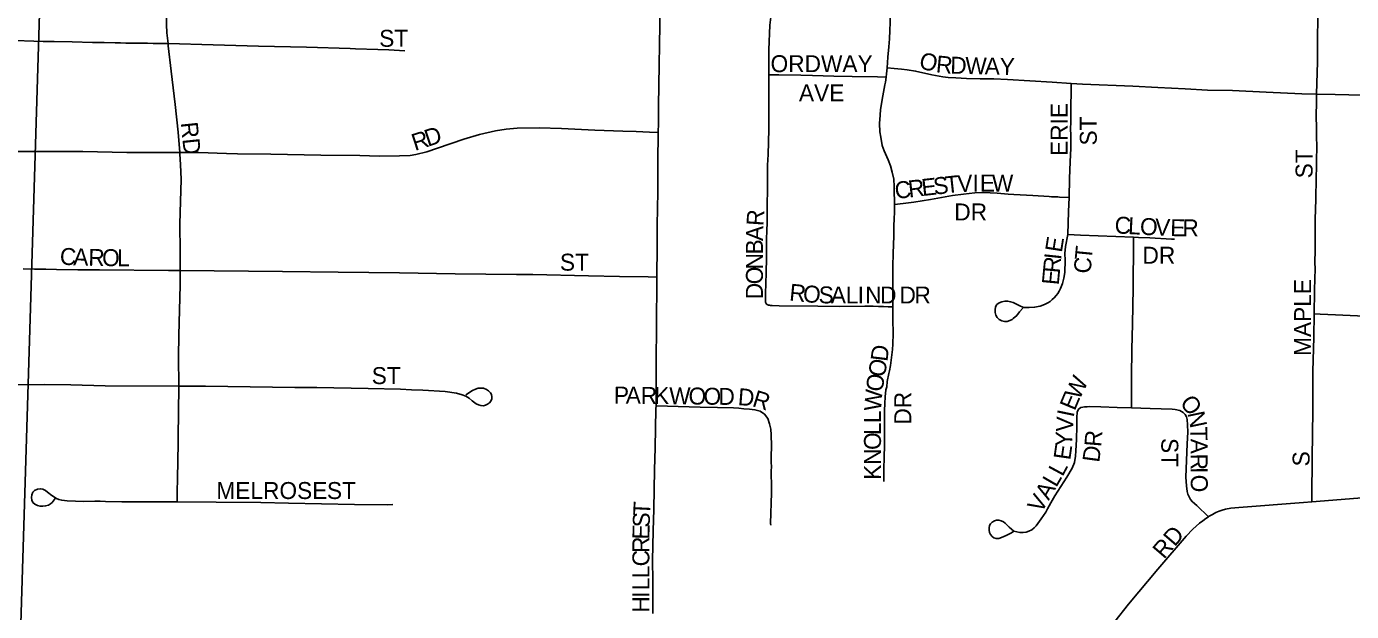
# Model space of a CAD drawing. Extents: x 1443599 to 1910620, y 1028088 to 1361369.
# Drawn here: x 1647208 to 1651111, y 1228220 to 1229945 of the extents above; entities that cross this region are included whole.
import ezdxf

# ---------------------------------------------------------------- set-up
doc = ezdxf.new("R2010")
doc.units = 0
for name, color, linetype in [('GM_X_City_Street', 7, 'Continuous'), ('GM_X_City_Street_Text', 7, 'Continuous'), ('GM_X_Section', 7, 'Continuous')]:
    doc.layers.add(name, color=color, linetype=linetype)

msp = doc.modelspace()

# ---------------------------------------------------------------- linework, layer by layer
at = {"layer": 'GM_X_City_Street'}
for points in [[(1649068.7, 1229632.3), (1649069.1, 1229660.3), (1649070, 1229710.3), (1649071, 1229772), (1649071.9, 1229831.8), (1649072.6, 1229890.4), (1649073.1, 1229949), (1649073.7, 1230005.4), (1649074, 1230038), (1649074.4, 1230083.3), (1649074.8, 1230116.1), (1649075.5, 1230165.2), (1649078.7, 1230302.8), (1649079.1, 1230324.5)], [(1649394.8, 1229802.2), (1649394.8, 1229813.6), (1649394.6, 1229846.6), (1649394.6, 1229860.3), (1649394.9, 1229875.7), (1649397.9, 1229948.8), (1649404, 1230003.8), (1649408.5, 1230041.6), (1649411.7, 1230067), (1649413.7, 1230100.9), (1649414.9, 1230128.2), (1649414.9, 1230151.7), (1649416.2, 1230209), (1649416.8, 1230241.6), (1649417.2, 1230281.5), (1649417.4, 1230312)], [(1649742.8, 1229823.4), (1649745.4, 1229854.2), (1649748.2, 1229884.8), (1649749.5, 1229908.3), (1649750.8, 1229933), (1649752.1, 1229956.5), (1649752.1, 1229972.8), (1649748.8, 1229992.3), (1649746.2, 1230015.1), (1649740.4, 1230037.9), (1649735.2, 1230057.5), (1649731.2, 1230086.1), (1649727.9, 1230112.8), (1649727.3, 1230146.7), (1649726.6, 1230195.6), (1649729.3, 1230269.1), (1649730.4, 1230300.4)], [(1651008.1, 1229745.4), (1651010.8, 1229840.3), (1651010.8, 1229914), (1651012.2, 1230012.4), (1651016.4, 1230200.2), (1651017.9, 1230247)], [(1647624.9, 1229894.5), (1647621.6, 1229926.2), (1647620.1, 1229950.5), (1647620.3, 1229988.6), (1647622.9, 1230047.7), (1647623.3, 1230063.3)], [(1647146, 1229904.3), (1647257.3, 1229901.1), (1647289.9, 1229901), (1647342.2, 1229899.7), (1647402, 1229898.2), (1647436.8, 1229897.3), (1647469.1, 1229896.3), (1647484.6, 1229896.4), (1647501, 1229895.6), (1647516.8, 1229895.9), (1647532.7, 1229895.3), (1647564.4, 1229895.4), (1647580.6, 1229894.9), (1647624.9, 1229894.5)], [(1647624.9, 1229894.5), (1647758, 1229890.9), (1647891.4, 1229887.3), (1648032.8, 1229883.5), (1648161.3, 1229879.7), (1648177.5, 1229879.3), (1648242.5, 1229877.1), (1648275, 1229875.9), (1648291.2, 1229875.3), (1648307, 1229874.5), (1648322.2, 1229873.6)], [(1647659.8, 1229573.4), (1647654.9, 1229633.5), (1647646.1, 1229714.7), (1647634.5, 1229813), (1647625.5, 1229887.6), (1647624.9, 1229894.5)], [(1649388.9, 1229125.8), (1649387.9, 1229126.8), (1649387.1, 1229128.1), (1649385.7, 1229130.3), (1649385.1, 1229131.8), (1649384.7, 1229133.7), (1649384.4, 1229136.6), (1649384.3, 1229139.1), (1649384.8, 1229161.5), (1649385.4, 1229183), (1649386.7, 1229222.7), (1649387.4, 1229258.6), (1649387.3, 1229287.9), (1649388, 1229319.8), (1649388.6, 1229341.9), (1649389.3, 1229368), (1649389.3, 1229384.3), (1649389.9, 1229413.6), (1649390.5, 1229470.3), (1649391.1, 1229512), (1649391.1, 1229536.1), (1649392.4, 1229567.3), (1649395, 1229641.6), (1649394.9, 1229738), (1649394.8, 1229802.2)], [(1649394.8, 1229802.2), (1649424.1, 1229802), (1649489, 1229801.6), (1649523.1, 1229800.8), (1649586.3, 1229798.8), (1649640.4, 1229797.5), (1649714.7, 1229796.3), (1649740, 1229795.8)], [(1649740, 1229795.8), (1649741.2, 1229805.2), (1649742.8, 1229823.4)], [(1649742.8, 1229823.4), (1649764.1, 1229821.4), (1649784.9, 1229819.5), (1649802.5, 1229816.9), (1649826.6, 1229813.4), (1649874.9, 1229802.5), (1649906.9, 1229796.6), (1649922.7, 1229794.6), (1649945.7, 1229793.6), (1649976.8, 1229791.9), (1650017, 1229790.7), (1650057, 1229790.3), (1650097.7, 1229788.6), (1650228.7, 1229780.4), (1650284.7, 1229777.1)], [(1649765, 1229420.4), (1649765, 1229432), (1649763.7, 1229454.2), (1649763.7, 1229473.1), (1649762.4, 1229495.2), (1649757.8, 1229515.4), (1649752.6, 1229533.7), (1649746.1, 1229551.9), (1649734.1, 1229578.6), (1649728.8, 1229594.1), (1649724.3, 1229618.2), (1649722, 1229634.5), (1649720.9, 1229659.2), (1649722.2, 1229683.7), (1649723.8, 1229700), (1649729.9, 1229740.6), (1649736.3, 1229772.8), (1649738, 1229780.8), (1649740, 1229795.8)], [(1650278.8, 1229441.1), (1650280.5, 1229496.8), (1650282.5, 1229545.6), (1650284, 1229586), (1650284.4, 1229626.1), (1650283.5, 1229641.1), (1650284.2, 1229665.2), (1650284.3, 1229691.2), (1650284.4, 1229723.3), (1650284.9, 1229739.5), (1650284.8, 1229758.3), (1650284.7, 1229777.1)], [(1650284.7, 1229777.1), (1650318.8, 1229775), (1650466.5, 1229768.6), (1650539.9, 1229765), (1650620.9, 1229760.7), (1650686.3, 1229757.7), (1650760.1, 1229755.9), (1650859.8, 1229750.9), (1650964.7, 1229746.7), (1651005.3, 1229745.5), (1651008.1, 1229745.4)], [(1651000.9, 1229097.9), (1651001.5, 1229164.8), (1651002.8, 1229203.9), (1651003.5, 1229228), (1651002.8, 1229252.1), (1651004.1, 1229282.7), (1651004, 1229376.5), (1651005.9, 1229435.2), (1651007.2, 1229499.7), (1651008, 1229531.6), (1651008, 1229554.6), (1651008.5, 1229586.2), (1651007.9, 1229625.3), (1651007.6, 1229649), (1651007.2, 1229678.1), (1651007.6, 1229725.7), (1651008.1, 1229745.4)], [(1651008.1, 1229745.4), (1651062.4, 1229744.8), (1651103.2, 1229743.9), (1651135.9, 1229742.4), (1651185.1, 1229740.1), (1651209.6, 1229738.6), (1651264.8, 1229736.3), (1651272.7, 1229736), (1651289.1, 1229735.5), (1651305.1, 1229735.3), (1651312.9, 1229735.1), (1651335.7, 1229733.7), (1651357.7, 1229732), (1651364.9, 1229731.6), (1651370, 1229730.7), (1651375.9, 1229729.7), (1651390.7, 1229728.3), (1651391.8, 1229728.2)], [(1647659.8, 1229573.4), (1647715.9, 1229573.1), (1647797.3, 1229570.4), (1647829.9, 1229570), (1647927.9, 1229568.1), (1648075.2, 1229565.7), (1648189.9, 1229564.5), (1648246.5, 1229562.2), (1648306.2, 1229563.4), (1648337.7, 1229565), (1648354.3, 1229567.5), (1648386.8, 1229575.5), (1648418.1, 1229586.3), (1648495.7, 1229612.9), (1648542.6, 1229626.9), (1648589.8, 1229637.6), (1648621.1, 1229642.5), (1648652.9, 1229645), (1648718, 1229646.1), (1648783.5, 1229644.3), (1648881.9, 1229639.1), (1648964.1, 1229636.5), (1649004.1, 1229634.9), (1649043.1, 1229633.3), (1649068.7, 1229632.3)], [(1649064.7, 1229206.1), (1649064.9, 1229228.3), (1649065.3, 1229275), (1649065.7, 1229320.6), (1649066.1, 1229359.7), (1649067.4, 1229457.8), (1649067.7, 1229539.7), (1649067.8, 1229572.7), (1649068.3, 1229605), (1649068.7, 1229632.3)], [(1646685.7, 1229228.3), (1646718.5, 1229265), (1646762.8, 1229312.9), (1646829.4, 1229385.4), (1646861.9, 1229422.5), (1646904.5, 1229472.4), (1646937.3, 1229508.6), (1646961.1, 1229530.3), (1646974, 1229539.9), (1646987.4, 1229548.5), (1647001.6, 1229555.7), (1647016.3, 1229561.7), (1647031.6, 1229566.9), (1647047.1, 1229571.1), (1647062.8, 1229574), (1647095, 1229576.4), (1647308.1, 1229576.7), (1647373.7, 1229576.1), (1647503.1, 1229573.9), (1647537.1, 1229573.3), (1647569.6, 1229573.2), (1647659.8, 1229573.4)], [(1647660.2, 1229225.7), (1647660.2, 1229281), (1647659.7, 1229363.6), (1647661.3, 1229429.3), (1647662.5, 1229461.9), (1647663.4, 1229493.8), (1647661.9, 1229538.4), (1647660.1, 1229568.9), (1647659.8, 1229573.4)], [(1649765, 1229420.4), (1649790.1, 1229423.4), (1649806, 1229425.3), (1649822, 1229427.5), (1649846.3, 1229431), (1649870.7, 1229434.9), (1649935.6, 1229446.2), (1649968.3, 1229451), (1650001, 1229454.4), (1650025.7, 1229455.1), (1650066.9, 1229453.4), (1650099.7, 1229450.9), (1650115.9, 1229449.8), (1650172, 1229446.3), (1650188.1, 1229445.3), (1650204.2, 1229444.4), (1650219.9, 1229443.6), (1650227.3, 1229443.2), (1650234.4, 1229442.8), (1650240.6, 1229442.5), (1650246, 1229442.5), (1650251.2, 1229442.2), (1650278.8, 1229441.1)], [(1649760, 1229118.3), (1649759.9, 1229171.8), (1649760, 1229237.4), (1649761.2, 1229277), (1649763.1, 1229326.5), (1649763.2, 1229359.4), (1649764.1, 1229375.7), (1649764.9, 1229399.6), (1649765, 1229420.4)], [(1650275.2, 1229331.7), (1650277.4, 1229399.4), (1650278.8, 1229441.1)], [(1650143, 1229114.8), (1650133.4, 1229104.2), (1650125.5, 1229093.3), (1650114.6, 1229084), (1650111.7, 1229081.5), (1650104.5, 1229077.7), (1650096.6, 1229075.5), (1650088.4, 1229075.3), (1650080.5, 1229077.2), (1650073.3, 1229081.1), (1650067.4, 1229086.8), (1650063.1, 1229093.8), (1650060.9, 1229101.6), (1650061.1, 1229109.8), (1650062.6, 1229118.4), (1650066.6, 1229125), (1650072.9, 1229130.3), (1650080.9, 1229133.6), (1650090.1, 1229135.6), (1650098.5, 1229134.7), (1650106.5, 1229133.4), (1650114.4, 1229131), (1650135.4, 1229120.8), (1650145.4, 1229116.1), (1650153, 1229116.1), (1650161.1, 1229116.4), (1650177.5, 1229117.3), (1650193.6, 1229120.4), (1650201.4, 1229123), (1650208.9, 1229126.2), (1650216.2, 1229130.1), (1650223, 1229134.6), (1650229.4, 1229139.7), (1650235.4, 1229145.3), (1650240.8, 1229151.4), (1650245.6, 1229158), (1650249.9, 1229165), (1650253.8, 1229172.3), (1650259.9, 1229187.5), (1650263.9, 1229203.4), (1650266, 1229219.7), (1650267.2, 1229256.1), (1650266.8, 1229275.6), (1650268.7, 1229296.5), (1650275.2, 1229331.7)], [(1650275.2, 1229331.7), (1650313, 1229329.5), (1650468.9, 1229323.8)], [(1650462.6, 1228820.6), (1650462.8, 1228831.2), (1650463.2, 1228862.9), (1650463.1, 1228911.8), (1650463.8, 1228993.8), (1650465.9, 1229067.6), (1650467.5, 1229174.3), (1650467.8, 1229198.2), (1650467.3, 1229228.9), (1650468.4, 1229253.4), (1650468.8, 1229277.9), (1650468.6, 1229291.5), (1650469.1, 1229313.5), (1650468.9, 1229323.8)], [(1650468.9, 1229323.8), (1650483.9, 1229323.3), (1650516.4, 1229321.6), (1650581, 1229318.2), (1650589.2, 1229318)], [(1647198.6, 1229230.9), (1647231.7, 1229229.5), (1647264.6, 1229229.7), (1647296, 1229228.9), (1647358.8, 1229227.3), (1647422.9, 1229227.7), (1647626.2, 1229226), (1647660.2, 1229225.7)], [(1647656.5, 1228884.8), (1647655.6, 1228971), (1647657, 1229034.9), (1647660.3, 1229182.8), (1647660.2, 1229225.7)], [(1647660.2, 1229225.7), (1647961.7, 1229223.1), (1648125.7, 1229220.4), (1648306.4, 1229218.4), (1648470.9, 1229216.2), (1648651.6, 1229214), (1648699.8, 1229213.5), (1648863.1, 1229210.2), (1648954.3, 1229208.3), (1649039, 1229206.6), (1649064.7, 1229206.1)], [(1649062.2, 1228826.3), (1649062.5, 1228867), (1649062.7, 1228922.2), (1649063, 1228984.1), (1649063.2, 1229035.1), (1649063.9, 1229113.3), (1649064.2, 1229146.9), (1649064.7, 1229206.1)], [(1649388.9, 1229125.8), (1649390.2, 1229125), (1649391.6, 1229124.4), (1649393.3, 1229123.8), (1649395.1, 1229123.4), (1649397, 1229123), (1649399.7, 1229122.6), (1649404.3, 1229122.2), (1649424.6, 1229121.5), (1649538.7, 1229120.1), (1649603.9, 1229119.9), (1649677.1, 1229120.4), (1649701.5, 1229120), (1649717.5, 1229119.4), (1649732.8, 1229119.1), (1649746.3, 1229118.7), (1649760, 1229118.3)], [(1649733.2, 1228603.5), (1649733.2, 1228643.2), (1649733.8, 1228671.9), (1649735.1, 1228712.3), (1649735.7, 1228737), (1649735.1, 1228787.2), (1649735.7, 1228812.6), (1649736.2, 1228833.8), (1649737.6, 1228853.6), (1649739.6, 1228874.1), (1649741.8, 1228882.2), (1649743.5, 1228898.6), (1649748.3, 1228922.4), (1649750.4, 1228930.1), (1649752.9, 1228945.7), (1649756, 1228969.1), (1649758.4, 1228993.1), (1649760, 1229008.6), (1649760.6, 1229039.9), (1649760, 1229081.6), (1649760, 1229118.3)], [(1650994, 1228543.8), (1650994.2, 1228558.8), (1650995.1, 1228673.6), (1650996.9, 1228812.9), (1650997, 1228927.7), (1651000.3, 1229028.7), (1651000.9, 1229097.9)], [(1651000.9, 1229097.9), (1651018.1, 1229097.1), (1651063.3, 1229094.8), (1651129, 1229092.1), (1651209.6, 1229088.1), (1651268.6, 1229086.1), (1651319.1, 1229082.9), (1651360.1, 1229080.3), (1651384.1, 1229077)], [(1646931.6, 1228980.5), (1646942.2, 1228969.8), (1646965.7, 1228947.8), (1646978.3, 1228938.2), (1646991.7, 1228929.5), (1647005.6, 1228921.1), (1647020.5, 1228915.2), (1647050.9, 1228904.4), (1647082.3, 1228896.6), (1647098.1, 1228894.2), (1647114.1, 1228892.9), (1647174.7, 1228889), (1647260, 1228889.8), (1647338.6, 1228888.1), (1647439.9, 1228885.8), (1647656.5, 1228884.8)], [(1647652, 1228543.3), (1647652.2, 1228564), (1647652.9, 1228620.8), (1647653.3, 1228655.6), (1647654.4, 1228725.3), (1647655.8, 1228816.9), (1647656.6, 1228874.5), (1647656.5, 1228884.8)], [(1647656.5, 1228884.8), (1647735.2, 1228884.4), (1647997.9, 1228881.1), (1648063.6, 1228880.3), (1648214.7, 1228877.3), (1648309.8, 1228875.4), (1648342.2, 1228873.8), (1648375.4, 1228873.1), (1648441.4, 1228868.7), (1648474.4, 1228864.3), (1648491, 1228859.4), (1648501.8, 1228855.3), (1648511.7, 1228849.5), (1648520.9, 1228841.8), (1648532.8, 1228832.2), (1648539.8, 1228829.3), (1648546.5, 1228827.5), (1648553.8, 1228826.9), (1648560.1, 1228828.6), (1648566.3, 1228831.6), (1648571.7, 1228835.8), (1648576, 1228840.6), (1648578.4, 1228847.3), (1648578.7, 1228853.5), (1648577.6, 1228859.8), (1648574.9, 1228865.1), (1648568.8, 1228870.6), (1648562.7, 1228875.1), (1648553.6, 1228878.4), (1648544.6, 1228879), (1648538.6, 1228878.7), (1648530.7, 1228876.2), (1648521.9, 1228872.2), (1648501.8, 1228859.1)], [(1649052.5, 1228214.6), (1649052.5, 1228311.2), (1649051.9, 1228370.9), (1649054.2, 1228458.5), (1649055.4, 1228521.8), (1649057.6, 1228638), (1649059.6, 1228703.1), (1649062.1, 1228817.6), (1649062.2, 1228826.3)], [(1649400, 1228474.4), (1649399.5, 1228479.3), (1649402, 1228569.8), (1649402, 1228601.4), (1649401.6, 1228617.5), (1649401.7, 1228634.3), (1649402.2, 1228647.9), (1649401.9, 1228659.5), (1649401.9, 1228675.8), (1649402.2, 1228708.3), (1649401.7, 1228741.4), (1649400.1, 1228757.9), (1649397, 1228774), (1649391.3, 1228789.1), (1649382, 1228801.9), (1649369, 1228810.8), (1649353.5, 1228815.1), (1649337.2, 1228817), (1649321.4, 1228818.1), (1649306.1, 1228819.7), (1649290.3, 1228820.4), (1649243.1, 1228821.3), (1649192.4, 1228822.3), (1649127.6, 1228825), (1649095.6, 1228825.7), (1649062.2, 1228826.3)], [(1650306.3, 1228816.3), (1650313.9, 1228821.8), (1650324.9, 1228824.1), (1650332.6, 1228823.9), (1650340.3, 1228824.5), (1650372.4, 1228823.3), (1650420.7, 1228822.1), (1650462.6, 1228820.6)], [(1650115.4, 1228455.9), (1650106.9, 1228451.6), (1650093.4, 1228444.7), (1650087.2, 1228441.6), (1650080.2, 1228438.5), (1650072.1, 1228435.6), (1650064, 1228435.4), (1650057.7, 1228437.4), (1650052.1, 1228441.6), (1650047.6, 1228447), (1650044.7, 1228453), (1650043.3, 1228459.8), (1650043.1, 1228467.2), (1650044.3, 1228473.6), (1650047.5, 1228479), (1650052.7, 1228483.7), (1650059, 1228487.1), (1650065.5, 1228489.1), (1650072.3, 1228489.3), (1650079.1, 1228487.7), (1650085.3, 1228484.6), (1650091.1, 1228480.2), (1650102.5, 1228468.5), (1650109.3, 1228462.8), (1650116.5, 1228457.1), (1650125.3, 1228454.8), (1650134.2, 1228453.1), (1650143.3, 1228452.8), (1650152.2, 1228454.1), (1650160.8, 1228457), (1650168.8, 1228461.2), (1650175.9, 1228466.6), (1650182.1, 1228472.9), (1650187.4, 1228479.7), (1650196.9, 1228493.2), (1650210.8, 1228513.3), (1650215.6, 1228523), (1650225.4, 1228540.6), (1650237.1, 1228560.8), (1650272.3, 1228616.2), (1650287.9, 1228642.9), (1650295, 1228659.8), (1650297.6, 1228678.1), (1650298.8, 1228694.3), (1650300.6, 1228727.6), (1650302.2, 1228767), (1650302.2, 1228792.5), (1650302.6, 1228807.9), (1650306.3, 1228816.3)], [(1650462.6, 1228820.6), (1650518.1, 1228818.5), (1650550.5, 1228818.2), (1650582.3, 1228816.5), (1650591.4, 1228816), (1650605, 1228813.3), (1650615.4, 1228807.4)], [(1650689.8, 1228499.8), (1650654.8, 1228532.4), (1650642.7, 1228543.6), (1650636.9, 1228550.3), (1650632.3, 1228558.1), (1650629.2, 1228566.2), (1650627, 1228574.5), (1650624.6, 1228591.1), (1650623.2, 1228616.2), (1650623.8, 1228641.2), (1650627.1, 1228714.3), (1650628.5, 1228749.4), (1650627.3, 1228771), (1650626.5, 1228786.6), (1650624.5, 1228793.7), (1650620.6, 1228800.9), (1650615.4, 1228807.4)], [(1647292.4, 1228553.2), (1647283.5, 1228542.1), (1647278.9, 1228537.8), (1647272.4, 1228533.6), (1647264.4, 1228531.7), (1647256.3, 1228530.5), (1647247.9, 1228530.7), (1647240, 1228532.4), (1647232.5, 1228536.3), (1647227, 1228541.8), (1647223.7, 1228548.7), (1647222.2, 1228556.6), (1647223.5, 1228564.1), (1647226.8, 1228572.1), (1647231.7, 1228576.9), (1647240.4, 1228580.7), (1647248.4, 1228582.1), (1647256.5, 1228580.5), (1647264.3, 1228576.7), (1647270.2, 1228572.3), (1647282.4, 1228562.4), (1647296.3, 1228553.4), (1647302.8, 1228550), (1647311.8, 1228548.1), (1647328, 1228546.2), (1647377.2, 1228544.7), (1647409, 1228545.3), (1647424.6, 1228545.2), (1647440.7, 1228544.1), (1647488.9, 1228543.6), (1647521.4, 1228543.5), (1647586.3, 1228543.8), (1647635.3, 1228543.4), (1647652, 1228543.3)], [(1650994, 1228543.8), (1651129.4, 1228554.2), (1651283.5, 1228565.2), (1651380.1, 1228571.6)], [(1647652, 1228543.3), (1647766.5, 1228542.8), (1647898.2, 1228541.5), (1647980.1, 1228539.3), (1648174, 1228536.1), (1648271.6, 1228535), (1648287.3, 1228536.2)], [(1650689.8, 1228499.8), (1650690, 1228499.9), (1650701, 1228506.4), (1650711.1, 1228511.9), (1650720.9, 1228516.5), (1650729.6, 1228519.4), (1650739.4, 1228521.7), (1650755, 1228524.6), (1650779.2, 1228526.9), (1650969.4, 1228541.9), (1650994, 1228543.8)], [(1650308, 1228062.3), (1650413.6, 1228190.9), (1650454.3, 1228241.8), (1650540.5, 1228344.9), (1650623.6, 1228442), (1650643.7, 1228463.1), (1650653.1, 1228471.9), (1650663, 1228480.2), (1650673, 1228487.7), (1650681.9, 1228494.2), (1650689.8, 1228499.8)]]:
    msp.add_lwpolyline(points, dxfattribs=at)
at = {"layer": 'GM_X_Section'}
for points in [[(1641921.5, 1230497.2), (1644385, 1230387), (1647258, 1230369.4), (1647094.6, 1225069.2), (1641860.6, 1225227.8)], [(1647258, 1230369.4), (1648582.3, 1230356), (1652586.1, 1230207.6), (1652586.7, 1230105.6), (1652508.6, 1224902.3), (1647094.6, 1225069.2)]]:
    msp.add_lwpolyline(points, close=True, dxfattribs=at)

# ---------------------------------------------------------------- texts
at = {"layer": 'GM_X_City_Street_Text'}
for s, rotation, p in [('ST', 0, (1648246.8, 1229885.1)), ('ORDWAY', 0, (1649399.6, 1229810.3)), ('O', 345.0362, (1649833.9, 1229823)), ('R', 354.565, (1649885.4, 1229810)), ('D', 358.3827, (1649928.4, 1229806.1)), ('W', 358.762, (1649972.8, 1229804.8)), ('A', 358.7654, (1650030, 1229803.6)), ('Y', 358.7767, (1650074, 1229802.6)), ('AVE', 0, (1649483.2, 1229724.3)), ('ERIE', 90, (1650274.6, 1229563.3)), ('RD', 276.0054, (1647662, 1229661.1)), ('D', 18.4334, (1648390.1, 1229590)), ('ST', 90, (1650360.6, 1229594.1)), ('R', 18.074, (1648352.1, 1229577.6)), ('ST', 90, (1650996.2, 1229497.3)), ('C', 6.3026, (1649768.2, 1229436.3)), ('R', 6.2933, (1649807.5, 1229440.6)), ('E', 6.2949, (1649846.9, 1229445)), ('S', 6.2949, (1649881.9, 1229448.8)), ('T', 6.1592, (1649916.8, 1229452.7)), ('V', 2.4269, (1649951, 1229456.4)), ('I', 0.2185, (1649994.4, 1229458.2)), ('E', 0, (1650016.4, 1229458.3)), ('W', 0, (1650051.6, 1229458.3)), ('DR', 0, (1649940.8, 1229373.2)), ('R', 85.9646, (1649378.2, 1229355.6)), ('C', 357.0842, (1650412.1, 1229335.1)), ('L', 357.0872, (1650451.7, 1229333.1)), ('O', 357.0881, (1650486.8, 1229331.3)), ('V', 357.2907, (1650530.9, 1229329.1)), ('E', 359.0665, (1650576.6, 1229327)), ('R', 359.9703, (1650612.7, 1229326.3)), ('A', 88.5575, (1649377.1, 1229312.2)), ('C', 357.9113, (1647305.6, 1229242.7)), ('A', 357.9016, (1647345.2, 1229241.3)), ('R', 358.4139, (1647389.6, 1229239.6)), ('O', 359.7337, (1647430.5, 1229238.5)), ('B', 89.9514, (1649377.1, 1229272.9)), ('E', 81.0586, (1650257.5, 1229276.9)), ('T', 84.4444, (1650345.3, 1229254.6)), ('DR', 0, (1650495.2, 1229245.6)), ('L', 359.9956, (1647474.7, 1229238.3)), ('ST', 0, (1648779.2, 1229225.1)), ('N', 89.9703, (1649377.1, 1229228.9)), ('R', 84.6617, (1650251.6, 1229216.4)), ('I', 83.9109, (1650255.2, 1229255.7)), ('C', 86.5252, (1650342.9, 1229215.6)), ('O', 89.9563, (1649377.1, 1229184.9)), ('E', 84.6374, (1650248.3, 1229181.3)), ('D', 89.9781, (1649377, 1229140.9)), ('R', 354.4054, (1649453.4, 1229137.1)), ('O', 355.0041, (1649493.4, 1229133.2)), ('S', 358.7763, (1649540.8, 1229129.1)), ('A', 359.9478, (1649577.1, 1229128.4)), ('L', 359.9956, (1649621.2, 1229128.3)), ('I', 0, (1649656.4, 1229128.3)), ('N', 0, (1649678.4, 1229128.3)), ('D', 0, (1649722.4, 1229128.3)), ('D', 0, (1649779.5, 1229128.3)), ('R', 0, (1649823.5, 1229128.3)), ('MAPLE', 90, (1650991.8, 1228973.7)), ('D', 83.1184, (1649743.7, 1228955.5)), ('ST', 0, (1648224.8, 1228890.7)), ('O', 80.0059, (1649735.7, 1228909.2)), ('O', 81.3568, (1649729.1, 1228866)), ('W', 63.5628, (1650308.8, 1228841.6)), ('P', 359.2896, (1648937.8, 1228833.5)), ('A', 359.2786, (1648973, 1228833.1)), ('R', 359.2813, (1649017, 1228832.5)), ('K', 359.2786, (1649056.6, 1228832.1)), ('W', 359.2878, (1649100.6, 1228831.5)), ('O', 359.2786, (1649157.8, 1228830.8)), ('O', 359.272, (1649201.8, 1228830.2)), ('D', 359.2835, (1649245.8, 1228829.7)), ('D', 355.603, (1649302.1, 1228829)), ('R', 342.9169, (1649343.1, 1228826.2)), ('W', 85.8269, (1649725, 1228810)), ('DR', 90, (1649814.1, 1228771.3)), ('E', 67.3969, (1650295.6, 1228809.9)), ('O', 306.953, (1650603.3, 1228835.1)), ('L', 89.7541, (1649724.9, 1228775.7)), ('V', 87.1136, (1650290, 1228748.8)), ('I', 78.3387, (1650291.9, 1228790.8)), ('N', 281.8887, (1650627.3, 1228805.1)), ('O', 89.9028, (1649724.8, 1228696.5)), ('L', 89.8907, (1649724.9, 1228740.5)), ('Y', 87.1781, (1650287.8, 1228704.9)), ('R', 85.3489, (1650373.6, 1228704.4)), ('T', 270.9289, (1650636.1, 1228764.6)), ('E', 81.8607, (1650282.3, 1228665)), ('D', 82.5469, (1650367.6, 1228658.1)), ('ST', 270, (1650550.6, 1228731.7)), ('A', 270.1968, (1650636.7, 1228729.6)), ('N', 89.8907, (1649724.7, 1228652.5)), ('R', 270.1943, (1650636.8, 1228685.6)), ('S', 90, (1650987.4, 1228648.1)), ('K', 89.8907, (1649724.6, 1228608.5)), ('L', 61.5295, (1650259.5, 1228615.8)), ('I', 270.1748, (1650637, 1228646)), ('MELROSE', 0, (1647767.2, 1228551.9)), ('ST', 0, (1648092.9, 1228551.9)), ('A', 59.8458, (1650218.9, 1228545.9)), ('L', 59.8281, (1650241, 1228583.9)), ('O', 270.9504, (1650637.1, 1228623.2)), ('V', 59.8458, (1650196.8, 1228507.8)), ('S', 87.6493, (1649043.2, 1228467.2)), ('T', 87.2945, (1649044.7, 1228502.2)), ('E', 89.0984, (1649042.7, 1228432.3)), ('R', 89.9703, (1649042.7, 1228392.9)), ('RD', 49.3961, (1650558.5, 1228372.6)), ('C', 89.9757, (1649042.7, 1228353.3)), ('L', 89.9821, (1649042.7, 1228318.1)), ('L', 89.9727, (1649042.7, 1228282.9)), ('H', 89.9781, (1649042.6, 1228216.9)), ('I', 89.985, (1649042.7, 1228260.9))]:
    msp.add_text(s, height=50, rotation=rotation, dxfattribs=at).set_placement(p)

doc.saveas('drawing.dxf')
